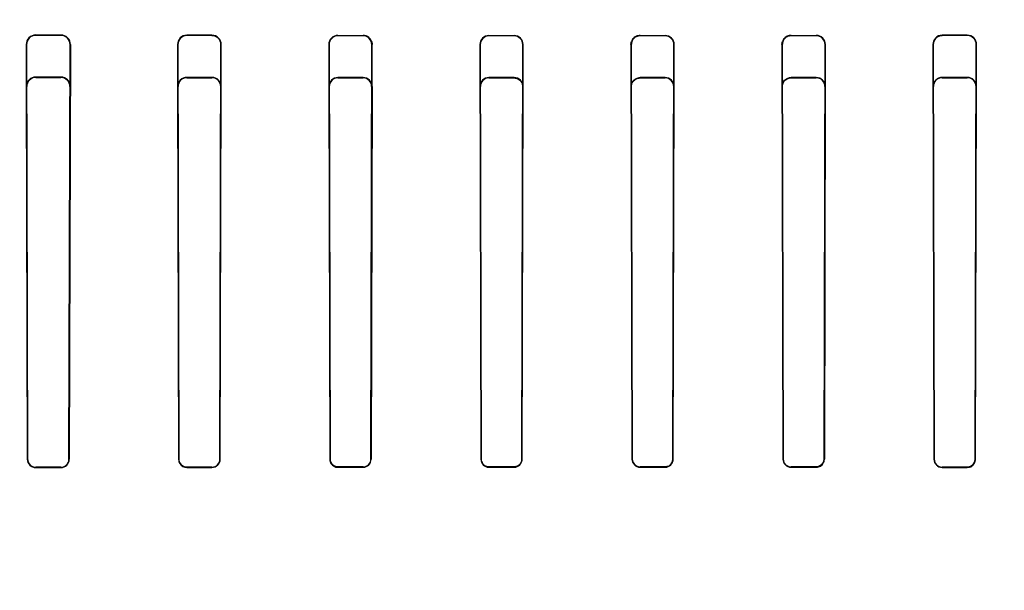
# Model space of a CAD drawing. Header units: millimetres. Extents: x 0 to 297, y 0 to 210.
# Tile 425 of 446: x 242.584 to 242.936, y 161.396 to 161.6. Entities that reach past the tile are written whole.
import ezdxf

# ---------------------------------------------------------------- set-up
doc = ezdxf.new("R2010")
doc.units = ezdxf.units.MM
doc.header["$LTSCALE"] = 16.335
doc.layers.get('0').update_dxf_attribs({"linetype": 'CONTINUOUS'})
for name, color, linetype in [('AXES_REF', 7, 'CONTINUOUS'), ('INTFCLR_1', 7, 'CONTINUOUS'), ('INTFCLR_72935', 7, 'CONTINUOUS')]:
    doc.layers.add(name, color=color, linetype=linetype)

msp = doc.modelspace()

# ---------------------------------------------------------------- linework, layer by layer
at = {"color": 7, "linetype": 'Continuous'}
for radius in [8.7262453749, 8.7255, 8.6696226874]:
    msp.add_circle((241.415033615, 154.4105885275), radius, dxfattribs=at)
msp.add_arc((241.415033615, 154.4105885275), 8.64, 278.2771290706, 261.7228709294, dxfattribs=at)
at = {"layer": 'AXES_REF', "color": 9, "linetype": 'Continuous'}
msp.add_arc((241.415033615, 154.4105885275), 7.9600610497, 94.4118118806, 85.5881881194, dxfattribs=at)
at = {"layer": 'INTFCLR_1', "color": 9, "linetype": 'Continuous'}
for p, q in [((242.5897852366, 161.5943130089), (242.5897852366, 161.5944668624)), ((242.5987852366, 161.5944474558), (242.5987852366, 161.5942960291)), ((242.6437852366, 161.5942257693), (242.6437852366, 161.5943679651)), ((242.6527852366, 161.5943552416), (242.6527852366, 161.5942144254)), ((242.6977852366, 161.5941699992), (242.6977852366, 161.5943056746)), ((242.7067852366, 161.5942984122), (242.7067852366, 161.5941634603)), ((242.7517852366, 161.5941418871), (242.7517852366, 161.594274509)), ((242.7607852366, 161.5942721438), (242.7607852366, 161.5941397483)), ((242.8057852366, 161.5941397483), (242.8057852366, 161.5942721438)), ((242.8147852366, 161.594274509), (242.8147852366, 161.5941418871)), ((242.8597852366, 161.5941634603), (242.8597852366, 161.5942984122)), ((242.8687852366, 161.5943056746), (242.8687852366, 161.5941699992)), ((242.9137852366, 161.5942144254), (242.9137852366, 161.5943552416)), ((242.9227852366, 161.5943679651), (242.9227852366, 161.5942257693)), ((242.5863549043, 161.5910296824), (242.5865076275, 161.5910296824)), ((242.6020339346, 161.5910296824), (242.6021820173, 161.5910296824)), ((242.6404549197, 161.5910296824), (242.6405959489, 161.5910296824)), ((242.6559553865, 161.5910296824), (242.6560937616, 161.5910296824)), ((242.6945184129, 161.5910296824), (242.6946528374, 161.5910296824)), ((242.7099066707, 161.5910296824), (242.710039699, 161.5910296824)), ((242.7485509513, 161.5910296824), (242.7486821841, 161.5910296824)), ((242.7638847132, 161.5910296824), (242.7640155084, 161.5910296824)), ((242.8025549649, 161.5910296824), (242.8026857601, 161.5910296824)), ((242.8178882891, 161.5910296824), (242.8180195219, 161.5910296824)), ((242.8565307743, 161.5910296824), (242.8566638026, 161.5910296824)), ((242.8719176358, 161.5910296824), (242.8720520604, 161.5910296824)), ((242.9104767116, 161.5910296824), (242.9106150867, 161.5910296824)), ((242.9259745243, 161.5910296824), (242.9261155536, 161.5910296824)), ((242.5868841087, 161.4426563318), (242.5867706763, 161.4426563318)), ((242.6017767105, 161.4426563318), (242.6016652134, 161.4426563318)), ((242.640952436, 161.4426563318), (242.6408440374, 161.4426563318)), ((242.6557108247, 161.4426563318), (242.6556036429, 161.4426563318)), ((242.6949973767, 161.4426563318), (242.6948920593, 161.4426563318)), ((242.7096693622, 161.4426563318), (242.7095647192, 161.4426563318)), ((242.7490207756, 161.4426563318), (242.748917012, 161.4426563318)), ((242.7636504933, 161.4426563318), (242.7635469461, 161.4426563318)), ((242.8030235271, 161.4426563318), (242.8029199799, 161.4426563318)), ((242.8176534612, 161.4426563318), (242.8175496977, 161.4426563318)), ((242.857005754, 161.4426563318), (242.8569011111, 161.4426563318)), ((242.8716784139, 161.4426563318), (242.8715730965, 161.4426563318)), ((242.9109668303, 161.4426563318), (242.9108596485, 161.4426563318)), ((242.9257264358, 161.4426563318), (242.9256180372, 161.4426563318)), ((242.5897852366, 161.4396519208), (242.5897852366, 161.4397642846)), ((242.5987852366, 161.4397771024), (242.5987852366, 161.4396656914)), ((242.6437852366, 161.4397233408), (242.6437852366, 161.4398309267)), ((242.6527852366, 161.4398397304), (242.6527852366, 161.4397327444)), ((242.6977852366, 161.4397698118), (242.6977852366, 161.4398744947)), ((242.7067852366, 161.439879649), (242.7067852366, 161.4397752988)), ((242.7517852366, 161.4397934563), (242.7517852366, 161.4398967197)), ((242.7607852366, 161.4398984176), (242.7607852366, 161.439795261)), ((242.8057852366, 161.439795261), (242.8057852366, 161.4398984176)), ((242.8147852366, 161.4398967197), (242.8147852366, 161.4397934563)), ((242.8597852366, 161.4397752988), (242.8597852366, 161.439879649)), ((242.8687852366, 161.4398744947), (242.8687852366, 161.4397698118)), ((242.9137852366, 161.4397327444), (242.9137852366, 161.4398397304)), ((242.9227852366, 161.4398309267), (242.9227852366, 161.4397233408))]:
    msp.add_line(p, q, dxfattribs=at)
at = {"layer": 'INTFCLR_1', "color": 6, "linetype": 'Continuous'}
for p, q in [((242.5987852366, 161.5944474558), (242.5897852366, 161.5944668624)), ((242.5987852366, 161.5942960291), (242.5897852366, 161.5943130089)), ((242.6527852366, 161.5943552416), (242.6437852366, 161.5943679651)), ((242.6527852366, 161.5942144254), (242.6437852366, 161.5942257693)), ((242.6977852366, 161.5943056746), (242.7067852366, 161.5942984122)), ((242.7067852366, 161.5941634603), (242.6977852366, 161.5941699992)), ((242.7517852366, 161.594274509), (242.7607852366, 161.5942721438)), ((242.7607852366, 161.5941397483), (242.7517852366, 161.5941418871)), ((242.8057852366, 161.5942721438), (242.8147852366, 161.594274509)), ((242.8147852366, 161.5941418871), (242.8057852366, 161.5941397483)), ((242.8597852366, 161.5942984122), (242.8687852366, 161.5943056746)), ((242.8687852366, 161.5941699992), (242.8597852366, 161.5941634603)), ((242.9227852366, 161.5943679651), (242.9137852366, 161.5943552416)), ((242.9227852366, 161.5942257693), (242.9137852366, 161.5942144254)), ((242.5863549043, 161.5910296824), (242.5867706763, 161.4426563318)), ((242.5865076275, 161.5910296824), (242.5868841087, 161.4426563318)), ((242.6016652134, 161.4426563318), (242.6020339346, 161.5910296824)), ((242.6021820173, 161.5910296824), (242.6017767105, 161.4426563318)), ((242.6404549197, 161.5910296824), (242.6408440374, 161.4426563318)), ((242.6405959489, 161.5910296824), (242.640952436, 161.4426563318)), ((242.6556036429, 161.4426563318), (242.6559553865, 161.5910296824)), ((242.6557108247, 161.4426563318), (242.6560937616, 161.5910296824)), ((242.6945184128, 161.5910296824), (242.6948920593, 161.4426563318)), ((242.6946528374, 161.5910296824), (242.6949973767, 161.4426563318)), ((242.7095647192, 161.4426563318), (242.7099066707, 161.5910296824)), ((242.7096693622, 161.4426563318), (242.710039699, 161.5910296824)), ((242.7485509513, 161.5910296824), (242.748917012, 161.4426563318)), ((242.7486821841, 161.5910296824), (242.7490207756, 161.4426563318)), ((242.7635469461, 161.4426563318), (242.7638847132, 161.5910296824)), ((242.7636504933, 161.4426563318), (242.7640155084, 161.5910296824)), ((242.8025549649, 161.5910296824), (242.8029199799, 161.4426563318)), ((242.8026857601, 161.5910296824), (242.8030235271, 161.4426563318)), ((242.8175496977, 161.4426563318), (242.8178882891, 161.5910296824)), ((242.8176534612, 161.4426563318), (242.8180195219, 161.5910296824)), ((242.8565307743, 161.5910296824), (242.8569011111, 161.4426563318)), ((242.8566638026, 161.5910296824), (242.857005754, 161.4426563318)), ((242.8715730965, 161.4426563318), (242.8719176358, 161.5910296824)), ((242.8716784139, 161.4426563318), (242.8720520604, 161.5910296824)), ((242.9104767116, 161.5910296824), (242.9108596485, 161.4426563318)), ((242.9106150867, 161.5910296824), (242.9109668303, 161.4426563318)), ((242.9256180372, 161.4426563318), (242.9259745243, 161.5910296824)), ((242.9257264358, 161.4426563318), (242.9261155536, 161.5910296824)), ((242.5897852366, 161.4397642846), (242.5987852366, 161.4397771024)), ((242.5987852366, 161.4396656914), (242.5897852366, 161.4396519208)), ((242.6437852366, 161.4398309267), (242.6527852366, 161.4398397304)), ((242.6527852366, 161.4397327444), (242.6437852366, 161.4397233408)), ((242.6977852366, 161.4398744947), (242.7067852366, 161.439879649)), ((242.7067852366, 161.4397752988), (242.6977852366, 161.4397698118)), ((242.7517852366, 161.4398967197), (242.7607852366, 161.4398984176)), ((242.7607852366, 161.439795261), (242.7517852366, 161.4397934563)), ((242.8057852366, 161.4398984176), (242.8147852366, 161.4398967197)), ((242.8147852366, 161.4397934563), (242.8057852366, 161.439795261)), ((242.8597852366, 161.439879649), (242.8687852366, 161.4398744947)), ((242.8687852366, 161.4397698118), (242.8597852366, 161.4397752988)), ((242.9137852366, 161.4398397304), (242.9227852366, 161.4398309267)), ((242.9227852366, 161.4397233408), (242.9137852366, 161.4397327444))]:
    msp.add_line(p, q, dxfattribs=at)
at = {"layer": 'INTFCLR_1', "color": 7, "linetype": 'Continuous'}
for points in [[(242.7098443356, 161.5921525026), (242.7098700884, 161.592078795), (242.7098950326, 161.5920013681), (242.7099189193, 161.5919201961), (242.709941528, 161.5918351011), (242.7099625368, 161.5917462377), (242.7099815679, 161.5916541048), (242.7099983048, 161.5915591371), (242.7100125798, 161.5914609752), (242.7100242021, 161.5913589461), (242.7100328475, 161.5912528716), (242.7100381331, 161.5911430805), (242.710039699, 161.5910296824)], [(242.8025549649, 161.5910296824), (242.8025574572, 161.5911684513), (242.8025655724, 161.5913028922), (242.802578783, 161.5914328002), (242.8025965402, 161.591557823), (242.8026183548, 161.5916780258), (242.8026438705, 161.5917938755), (242.8026727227, 161.5919054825), (242.8027044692, 161.5920126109), (242.8027387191, 161.5921152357)], [(242.8028693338, 161.5920906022), (242.8028344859, 161.5919883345), (242.802802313, 161.5918817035), (242.8027732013, 161.5917707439), (242.8027474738, 161.5916551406), (242.802725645, 161.5915353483), (242.8027082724, 161.5914126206), (242.8026956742, 161.5912874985), (242.8026880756, 161.5911597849), (242.8026857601, 161.5910296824)], [(242.8565307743, 161.5910296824), (242.8565323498, 161.5911433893), (242.8565376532, 161.5912532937), (242.8565463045, 161.5913592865), (242.8565578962, 161.5914609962), (242.8565720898, 161.5915586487), (242.856588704, 161.5916530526), (242.8566075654, 161.5917445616), (242.8566283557, 161.5918327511), (242.8566507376, 161.5919172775), (242.8566744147, 161.5919980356), (242.8566991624, 161.5920751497), (242.85672474, 161.5921486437)], [(242.8568548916, 161.5921156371), (242.8568208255, 161.5920177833), (242.8567886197, 161.5919140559), (242.8567588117, 161.5918044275), (242.8567319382, 161.5916887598), (242.8567086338, 161.5915672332), (242.8566895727, 161.5914403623), (242.8566753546, 161.5913084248), (242.8566665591, 161.5911714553), (242.8566638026, 161.5910296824)], [(242.5868841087, 161.4426563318), (242.5868870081, 161.4425315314), (242.5868953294, 161.4424064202), (242.586909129, 161.4422812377), (242.5869284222, 161.4421564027), (242.5869532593, 161.4420319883), (242.5869838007, 161.4419077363), (242.587020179, 161.4417837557), (242.5870624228, 161.4416605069), (242.5871105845, 161.4415382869)]]:
    msp.add_lwpolyline(points, dxfattribs=at)
at = {"layer": 'INTFCLR_1', "color": 6, "linetype": 'Continuous'}
for centre, radius, start, end in [((242.5897776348, 161.5910441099), 0.0034227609, 89.87274890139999, 180.2415120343), ((242.5897788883, 161.5910417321), 0.003271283, 89.8888104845, 180.2110474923), ((242.598778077, 161.591043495), 0.0034039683, 359.7675048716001, 89.87948925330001), ((242.5987792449, 161.5910413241), 0.0032547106, 359.795059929, 89.89452153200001), ((242.6437803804, 161.5910424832), 0.0033254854, 89.9163315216, 180.2205496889), ((242.6437810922, 161.59104061), 0.003185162, 89.9254481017, 180.1965699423), ((242.6527806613, 161.5910421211), 0.0033131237, 359.7848898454, 89.92087551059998), ((242.6527813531, 161.5910403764), 0.0031740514, 359.8069596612, 89.92989730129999), ((242.6977824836, 161.5910415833), 0.0032640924, 89.9516744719, 180.2089020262), ((242.6977828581, 161.5910399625), 0.0031300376, 89.95646073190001, 180.188180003), ((242.7067830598, 161.5910398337), 0.0031236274, 359.8137981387, 89.96007079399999), ((242.7517842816, 161.5910411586), 0.0032333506, 89.98307597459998, 180.203360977), ((242.751784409, 161.5910396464), 0.0031022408, 89.9847138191, 180.1840266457), ((242.7607845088, 161.591041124), 0.0032310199, 359.7971053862, 89.98709296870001), ((242.7607845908, 161.5910396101), 0.0031001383, 359.8165194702, 89.98806435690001), ((242.8147862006, 161.5910411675), 0.0032333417, 359.7964804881, 90.01708256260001), ((242.8147860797, 161.5910396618), 0.0031022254, 359.8156881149, 90.01557141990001), ((242.86878798, 161.5910415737), 0.0032641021, 359.7912686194, 90.0481548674), ((242.8687876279, 161.5910399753), 0.0031300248, 359.8115853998, 90.04377385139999), ((242.9137898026, 161.5910421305), 0.0033131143, 90.0789618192, 180.2152728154), ((242.9137891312, 161.5910403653), 0.0031740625, 90.07030287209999, 180.1928401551), ((242.9227901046, 161.591042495), 0.0033254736, 359.7792458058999, 90.08387296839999), ((242.9227893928, 161.5910406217), 0.0031851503, 359.8032192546, 90.07476268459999), ((242.598780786, 161.4426616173), 0.0029959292, 270.0851163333, 359.8989159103), ((242.5987812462, 161.4426610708), 0.0028839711, 270.07927836, 359.9058505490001), ((242.6527822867, 161.4426612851), 0.0029285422, 270.057714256, 359.9030893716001), ((242.6527825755, 161.4426608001), 0.0028210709, 270.0540461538, 359.9092490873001), ((242.706783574, 161.4426610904), 0.002885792, 270.0330094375, 359.9055202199), ((242.7067837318, 161.4426606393), 0.0027809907, 270.0310026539, 359.911253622), ((242.7517845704, 161.4426610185), 0.0028675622, 180.0936434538, 270.0133113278), ((242.7607847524, 161.4426610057), 0.0028657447, 270.0096813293, 359.9065528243), ((242.7607847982, 161.4426605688), 0.0027621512, 270.0090948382, 359.9121102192), ((242.8057857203, 161.4426610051), 0.0028657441, 180.0934357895, 269.9903300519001), ((242.814785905, 161.4426610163), 0.0028675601, 269.9866452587, 359.9063999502), ((242.8597868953, 161.4426610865), 0.0028857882, 180.0944035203, 269.9670668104), ((242.8597867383, 161.4426606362), 0.0027809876, 180.0886819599, 269.9690617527), ((242.9137881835, 161.4426612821), 0.0029285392, 180.0968514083, 269.9423449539), ((242.9137878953, 161.4426607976), 0.0028210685, 180.0907014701, 269.9460032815)]:
    msp.add_arc(centre, radius, start, end, dxfattribs=at)
at = {"layer": 'INTFCLR_1', "color": 7, "linetype": 'Continuous'}
for points, knots in [([(242.7100396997, 161.5910296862), (242.7100403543, 161.5915209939), (242.7098192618, 161.5924850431), (242.7087607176, 161.59384609), (242.707522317, 161.5943075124), (242.7067852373, 161.5942984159)], [0, 0, 0, 0, 0.2914504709, 0.5627213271, 1, 1, 1, 1]), ([(242.8057852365, 161.5942721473), (242.8053142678, 161.5942734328), (242.8042861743, 161.5940412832), (242.8029425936, 161.5929278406), (242.8025595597, 161.5916887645), (242.8025549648, 161.5910296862)], [0, 0, 0, 0, 0.2812297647, 0.6064361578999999, 1, 1, 1, 1]), ([(242.8057852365, 161.5941397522), (242.8053230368, 161.594140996), (242.8043210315, 161.5939097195), (242.8030448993, 161.5928240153), (242.802689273, 161.5916474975), (242.8026857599, 161.5910296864)], [0, 0, 0, 0, 0.2876412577, 0.6155121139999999, 1, 1, 1, 1]), ([(242.8597852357, 161.5942984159), (242.8593153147, 161.5942998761), (242.8582737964, 161.594066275), (242.8569196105, 161.5929409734), (242.8565320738, 161.5916882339), (242.8565307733, 161.5910296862)], [0, 0, 0, 0, 0.2784452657, 0.6097876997, 1, 1, 1, 1]), ([(242.8597852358, 161.5941634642), (242.8593237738, 161.5941650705), (242.8583104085, 161.5939322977), (242.8570243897, 161.5928366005), (242.8566648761, 161.5916477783), (242.856663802, 161.5910296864)], [0, 0, 0, 0, 0.2850984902, 0.6181348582, 1, 1, 1, 1]), ([(242.5868841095, 161.4426563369), (242.5868848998, 161.4421022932), (242.5873050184, 161.4406021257), (242.5888690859, 161.4397593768), (242.5897852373, 161.4397642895)], [0, 0, 0, 0, 0.3768473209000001, 1, 1, 1, 1]), ([(242.5871105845, 161.4415382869), (242.5873229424, 161.4410333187), (242.5880703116, 161.4401090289), (242.5892154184, 161.4397634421), (242.5897852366, 161.4397642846)], [0, 0, 0, 0, 0.4901508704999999, 1, 1, 1, 1])]:
    msp.add_open_spline(points, degree=3, knots=knots, dxfattribs=at)
at = {"layer": 'INTFCLR_1', "color": 6, "linetype": 'Continuous'}
for points, knots in [([(242.5867706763, 161.4426563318), (242.5867717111, 161.4420814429), (242.5872066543, 161.4405215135), (242.5888325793, 161.4396504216), (242.5897852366, 161.4396519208)], [0, 0, 0, 0, 0.3763480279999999, 1, 1, 1, 1]), ([(242.6408440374, 161.4426563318), (242.6408450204, 161.4420829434), (242.6412817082, 161.4405578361), (242.6428669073, 161.4397223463), (242.6437852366, 161.4397233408)], [0, 0, 0, 0, 0.3843815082, 1, 1, 1, 1]), ([(242.640952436, 161.4426563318), (242.6409533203, 161.4421045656), (242.6413732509, 161.4406355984), (242.6429001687, 161.4398300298), (242.6437852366, 161.4398309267)], [0, 0, 0, 0, 0.3840154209, 1, 1, 1, 1]), ([(242.6948920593, 161.4426563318), (242.6948930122, 161.4420831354), (242.6953316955, 161.440580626), (242.6968900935, 161.4397692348), (242.6977852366, 161.4397698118)], [0, 0, 0, 0, 0.390370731, 1, 1, 1, 1]), ([(242.6949973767, 161.4426563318), (242.6949982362, 161.4421054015), (242.6954193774, 161.4406577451), (242.6969212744, 161.4398739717), (242.6977852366, 161.4398744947)], [0, 0, 0, 0, 0.389379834, 1, 1, 1, 1]), ([(242.7490207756, 161.4426563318), (242.7490216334, 161.4420987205), (242.7494506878, 161.4406605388), (242.7509388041, 161.4398965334), (242.7517852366, 161.4398967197)], [0, 0, 0, 0, 0.3971469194, 1, 1, 1, 1]), ([(242.8030235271, 161.4426563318), (242.8030243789, 161.4421015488), (242.8034505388, 161.4406651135), (242.8049373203, 161.4398985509), (242.8057852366, 161.4398984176)], [0, 0, 0, 0, 0.3955112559, 1, 1, 1, 1]), ([(242.8147852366, 161.4398967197), (242.8152976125, 161.4398966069), (242.8167264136, 161.4402774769), (242.8175483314, 161.4417681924), (242.8175496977, 161.4426563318)], [0, 0, 0, 0, 0.3658478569, 1, 1, 1, 1]), ([(242.8687852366, 161.4398744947), (242.869303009, 161.4398741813), (242.8707440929, 161.4402588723), (242.8715717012, 161.4417618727), (242.8715730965, 161.4426563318)], [0, 0, 0, 0, 0.3666339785, 1, 1, 1, 1]), ([(242.8687852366, 161.4397698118), (242.8693197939, 161.4397694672), (242.8708145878, 161.4401658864), (242.8716768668, 161.44172566), (242.8716784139, 161.4426563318)], [0, 0, 0, 0, 0.3648281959, 1, 1, 1, 1]), ([(242.9227852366, 161.4398309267), (242.9233126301, 161.4398303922), (242.9247771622, 161.4402220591), (242.9256165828, 161.4417488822), (242.9256180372, 161.4426563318)], [0, 0, 0, 0, 0.367561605, 1, 1, 1, 1]), ([(242.9227852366, 161.4397233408), (242.9233300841, 161.4397227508), (242.924849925, 161.4401266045), (242.9257248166, 161.4417118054), (242.9257264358, 161.4426563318)], [0, 0, 0, 0, 0.3658229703, 1, 1, 1, 1])]:
    msp.add_open_spline(points, degree=3, knots=knots, dxfattribs=at)
at = {"layer": 'INTFCLR_72935', "color": 9, "linetype": 'Continuous'}
for p, q in [((242.5897852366, 161.5793951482), (242.5897852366, 161.5792487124)), ((242.5987852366, 161.5792324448), (242.5987852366, 161.5793767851)), ((242.6437852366, 161.5793012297), (242.6437852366, 161.5791649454)), ((242.6527852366, 161.579154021), (242.6527852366, 161.5792890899)), ((242.6977852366, 161.5792416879), (242.6977852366, 161.5791111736)), ((242.7067852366, 161.5791048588), (242.7067852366, 161.579234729)), ((242.7517852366, 161.5792118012), (242.7517852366, 161.5790840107)), ((242.7607852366, 161.5790819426), (242.7607852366, 161.5792095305)), ((242.8057852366, 161.5792095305), (242.8057852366, 161.5790819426)), ((242.8147852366, 161.5790840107), (242.8147852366, 161.5792118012)), ((242.8597852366, 161.579234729), (242.8597852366, 161.5791048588)), ((242.8687852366, 161.5791111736), (242.8687852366, 161.5792416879)), ((242.9137852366, 161.5792890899), (242.9137852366, 161.579154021)), ((242.9227852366, 161.5791649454), (242.9227852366, 161.5793012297)), ((242.5865604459, 161.5760189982), (242.5864149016, 161.5760189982)), ((242.6021239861, 161.5760189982), (242.6019824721, 161.5760189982)), ((242.6406453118, 161.5760189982), (242.6405099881, 161.5760189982)), ((242.6560398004, 161.5760189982), (242.6559068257, 161.5760189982)), ((242.6947001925, 161.5760189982), (242.6945707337, 161.5760189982)), ((242.7099879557, 161.5760189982), (242.7098597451, 161.5760189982)), ((242.7487285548, 161.5760189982), (242.7486019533, 161.5760189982)), ((242.7639646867, 161.5760189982), (242.7638384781, 161.5760189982)), ((242.8027319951, 161.5760189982), (242.8026057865, 161.5760189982)), ((242.8179685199, 161.5760189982), (242.8178419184, 161.5760189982)), ((242.8567107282, 161.5760189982), (242.8565825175, 161.5760189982)), ((242.8719997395, 161.5760189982), (242.8718702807, 161.5760189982)), ((242.9106636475, 161.5760189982), (242.9105306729, 161.5760189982)), ((242.9260604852, 161.5760189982), (242.9259251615, 161.5760189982)), ((242.5867706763, 161.4426563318), (242.5868841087, 161.4426563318)), ((242.6016652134, 161.4426563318), (242.6017767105, 161.4426563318)), ((242.6408440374, 161.4426563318), (242.640952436, 161.4426563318)), ((242.6556036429, 161.4426563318), (242.6557108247, 161.4426563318)), ((242.6948920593, 161.4426563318), (242.6949973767, 161.4426563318)), ((242.7095647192, 161.4426563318), (242.7096693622, 161.4426563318)), ((242.748917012, 161.4426563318), (242.7490207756, 161.4426563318)), ((242.7635469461, 161.4426563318), (242.7636504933, 161.4426563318)), ((242.8029199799, 161.4426563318), (242.8030235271, 161.4426563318)), ((242.8175496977, 161.4426563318), (242.8176534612, 161.4426563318)), ((242.8569011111, 161.4426563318), (242.857005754, 161.4426563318)), ((242.8715730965, 161.4426563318), (242.8716784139, 161.4426563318)), ((242.9108596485, 161.4426563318), (242.9109668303, 161.4426563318)), ((242.9256180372, 161.4426563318), (242.9257264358, 161.4426563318)), ((242.5897852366, 161.4397642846), (242.5897852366, 161.4396519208)), ((242.5987852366, 161.4396656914), (242.5987852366, 161.4397771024)), ((242.6437852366, 161.4398309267), (242.6437852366, 161.4397233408)), ((242.6527852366, 161.4397327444), (242.6527852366, 161.4398397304)), ((242.6977852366, 161.4398744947), (242.6977852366, 161.4397698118)), ((242.7067852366, 161.4397752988), (242.7067852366, 161.439879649)), ((242.7517852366, 161.4398967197), (242.7517852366, 161.4397934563)), ((242.7607852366, 161.439795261), (242.7607852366, 161.4398984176)), ((242.8057852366, 161.4398984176), (242.8057852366, 161.439795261)), ((242.8147852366, 161.4397934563), (242.8147852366, 161.4398967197)), ((242.8597852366, 161.439879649), (242.8597852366, 161.4397752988)), ((242.8687852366, 161.4397698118), (242.8687852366, 161.4398744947)), ((242.9137852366, 161.4398397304), (242.9137852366, 161.4397327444)), ((242.9227852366, 161.4397233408), (242.9227852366, 161.4398309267))]:
    msp.add_line(p, q, dxfattribs=at)
at = {"layer": 'INTFCLR_72935', "color": 6, "linetype": 'Continuous'}
for p, q in [((242.5987852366, 161.5793767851), (242.5897852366, 161.5793951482)), ((242.5897852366, 161.5792487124), (242.5987852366, 161.5792324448)), ((242.6527852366, 161.5792890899), (242.6437852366, 161.5793012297)), ((242.6437852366, 161.5791649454), (242.6527852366, 161.579154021)), ((242.7067852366, 161.579234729), (242.6977852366, 161.5792416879)), ((242.6977852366, 161.5791111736), (242.7067852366, 161.5791048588)), ((242.7607852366, 161.5792095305), (242.7517852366, 161.5792118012)), ((242.7517852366, 161.5790840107), (242.7607852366, 161.5790819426)), ((242.8147852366, 161.5792118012), (242.8057852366, 161.5792095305)), ((242.8057852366, 161.5790819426), (242.8147852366, 161.5790840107)), ((242.8687852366, 161.5792416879), (242.8597852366, 161.579234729)), ((242.8597852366, 161.5791048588), (242.8687852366, 161.5791111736)), ((242.9227852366, 161.5793012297), (242.9137852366, 161.5792890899)), ((242.9137852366, 161.579154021), (242.9227852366, 161.5791649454)), ((242.5864149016, 161.5760189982), (242.5867706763, 161.4426563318)), ((242.5868841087, 161.4426563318), (242.5865604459, 161.5760189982)), ((242.6019824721, 161.5760189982), (242.6016652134, 161.4426563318)), ((242.6017767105, 161.4426563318), (242.6021239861, 161.5760189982)), ((242.6405099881, 161.5760189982), (242.6408440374, 161.4426563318)), ((242.640952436, 161.4426563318), (242.6406453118, 161.5760189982)), ((242.6559068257, 161.5760189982), (242.6556036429, 161.4426563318)), ((242.6557108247, 161.4426563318), (242.6560398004, 161.5760189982)), ((242.6945707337, 161.5760189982), (242.6948920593, 161.4426563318)), ((242.6949973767, 161.4426563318), (242.6947001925, 161.5760189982)), ((242.7098597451, 161.5760189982), (242.7095647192, 161.4426563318)), ((242.7099879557, 161.5760189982), (242.7096693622, 161.4426563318)), ((242.7486019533, 161.5760189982), (242.748917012, 161.4426563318)), ((242.7490207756, 161.4426563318), (242.7487285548, 161.5760189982)), ((242.7638384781, 161.5760189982), (242.7635469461, 161.4426563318)), ((242.7636504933, 161.4426563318), (242.7639646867, 161.5760189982)), ((242.8026057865, 161.5760189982), (242.8029199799, 161.4426563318)), ((242.8030235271, 161.4426563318), (242.8027319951, 161.5760189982)), ((242.8178419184, 161.5760189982), (242.8175496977, 161.4426563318)), ((242.8176534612, 161.4426563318), (242.8179685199, 161.5760189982)), ((242.8565825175, 161.5760189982), (242.8569011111, 161.4426563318)), ((242.857005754, 161.4426563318), (242.8567107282, 161.5760189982)), ((242.8718702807, 161.5760189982), (242.8715730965, 161.4426563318)), ((242.8719997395, 161.5760189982), (242.8716784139, 161.4426563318)), ((242.9105306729, 161.5760189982), (242.9108596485, 161.4426563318)), ((242.9109668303, 161.4426563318), (242.9106636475, 161.5760189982)), ((242.9259251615, 161.5760189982), (242.9256180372, 161.4426563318)), ((242.9257264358, 161.4426563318), (242.9260604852, 161.5760189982)), ((242.5987852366, 161.4397771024), (242.5897852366, 161.4397642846)), ((242.5897852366, 161.4396519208), (242.5987852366, 161.4396656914)), ((242.6527852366, 161.4398397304), (242.6437852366, 161.4398309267)), ((242.6437852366, 161.4397233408), (242.6527852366, 161.4397327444)), ((242.7067852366, 161.439879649), (242.6977852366, 161.4398744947)), ((242.6977852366, 161.4397698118), (242.7067852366, 161.4397752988)), ((242.7607852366, 161.4398984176), (242.7517852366, 161.4398967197)), ((242.7517852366, 161.4397934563), (242.7607852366, 161.439795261)), ((242.8147852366, 161.4398967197), (242.8057852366, 161.4398984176)), ((242.8057852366, 161.439795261), (242.8147852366, 161.4397934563)), ((242.8687852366, 161.4398744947), (242.8597852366, 161.439879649)), ((242.8597852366, 161.4397752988), (242.8687852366, 161.4397698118)), ((242.9227852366, 161.4398309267), (242.9137852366, 161.4398397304)), ((242.9137852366, 161.4397327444), (242.9227852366, 161.4397233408))]:
    msp.add_line(p, q, dxfattribs=at)
at = {"layer": 'INTFCLR_72935', "color": 7, "linetype": 'Continuous'}
for points in [[(242.7636535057, 161.5770747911), (242.7636887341, 161.5769726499), (242.7637212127, 161.5768662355), (242.7637505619, 161.5767555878), (242.7637764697, 161.5766403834), (242.7637984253, 161.5765210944), (242.7638158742, 161.5763990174), (242.7638285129, 161.5762747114), (242.7638361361, 161.57614797), (242.7638384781, 161.5760189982)], [(242.8027943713, 161.5771082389), (242.8027592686, 161.5770054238), (242.8027266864, 161.5768979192), (242.8026970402, 161.576785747), (242.8026707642, 161.5766689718), (242.8026482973, 161.5765476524), (242.8026300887, 161.5764218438), (242.80261661, 161.5762916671), (242.8026083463, 161.5761573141), (242.8026057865, 161.5760189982)], [(242.8027319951, 161.5760189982), (242.8027342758, 161.5761464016), (242.8027417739, 161.5762724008), (242.8027543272, 161.5763967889), (242.802771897, 161.5765201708), (242.8027942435, 161.5766415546), (242.8028206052, 161.5767584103), (242.802850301, 161.5768698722), (242.8028830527, 161.5769766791), (242.8029184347, 161.5770788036)], [(242.8567803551, 161.5771382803), (242.8567607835, 161.5770836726), (242.8567411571, 161.5770255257), (242.8567216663, 161.5769637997), (242.8567023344, 161.5768978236), (242.8566835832, 161.5768281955), (242.8566660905, 161.5767568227), (242.8566501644, 161.5766847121), (242.8566356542, 161.5766109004), (242.8566224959, 161.5765343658), (242.856610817, 161.5764547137), (242.8566008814, 161.5763723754), (242.8565928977, 161.5762875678), (242.8565870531, 161.5762003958), (242.8565835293, 161.5761108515), (242.8565825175, 161.5760189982)], [(242.8567107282, 161.5760189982), (242.8567123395, 161.576128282), (242.8567176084, 161.5762341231), (242.8567261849, 161.5763364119), (242.8567376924, 161.5764348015), (242.8567518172, 161.5765294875), (242.8567683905, 161.5766211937), (242.8567872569, 161.5767102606), (242.8568081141, 161.5767962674), (242.856830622, 161.5768788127), (242.8568544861, 161.5769577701), (242.8568794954, 161.5770332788), (242.8569054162, 161.5771053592)]]:
    msp.add_lwpolyline(points, dxfattribs=at)
at = {"layer": 'INTFCLR_72935', "color": 6, "linetype": 'Continuous'}
for centre, radius, start, end in [((242.5897781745, 161.5760318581), 0.0033632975, 89.879691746, 180.2190764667), ((242.5897792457, 161.5760298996), 0.0032188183, 89.8933608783, 180.1940479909), ((242.5987785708, 161.5760313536), 0.0033454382, 359.7883953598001, 89.8858371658), ((242.5987795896, 161.5760295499), 0.0032028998, 359.811243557, 89.8989827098), ((242.6437806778, 161.5760305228), 0.0032707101, 89.9201396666, 180.2018861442), ((242.6437812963, 161.5760289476), 0.0031360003, 89.9280084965, 180.1817784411), ((242.6527809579, 161.5760302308), 0.0032588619, 359.8025131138, 89.9247727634), ((242.6527815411, 161.5760287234), 0.0031252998, 359.8217091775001, 89.9322495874), ((242.6977826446, 161.57602976), 0.0032119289, 89.953763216, 180.1919742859), ((242.6977829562, 161.5760283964), 0.003082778, 89.9576172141, 180.1746721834), ((242.7067828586, 161.5760296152), 0.0032051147, 359.8102059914, 89.9574905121), ((242.7067831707, 161.5760282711), 0.0030765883, 359.8273092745, 89.96152601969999), ((242.7517843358, 161.5760294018), 0.0031823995, 89.98378173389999, 180.1873063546), ((242.7517844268, 161.5760281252), 0.0030558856, 89.98481728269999, 180.1711244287), ((242.7607845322, 161.5760293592), 0.0031801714, 359.8133307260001, 89.98730852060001), ((242.8147861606, 161.5760294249), 0.0031823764, 359.8122759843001, 90.01663593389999), ((242.8147860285, 161.5760281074), 0.0030559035, 359.8292106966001, 90.01484759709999), ((242.8687878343, 161.5760297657), 0.0032119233, 359.8079245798, 90.0463379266), ((242.8687874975, 161.576028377), 0.0030827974, 359.8256899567, 90.04202065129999), ((242.9137895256, 161.5760302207), 0.0032588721, 90.0754066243, 180.1973075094), ((242.9137889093, 161.5760287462), 0.003125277, 90.06733152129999, 180.1787097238), ((242.9227898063, 161.5760305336), 0.0032706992, 359.7979232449, 90.08005095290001), ((242.9227891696, 161.5760289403), 0.0031360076, 359.8183557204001, 90.0718573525), ((242.5897805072, 161.4426617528), 0.0030098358, 180.1031959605, 270.090029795), ((242.5987807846, 161.4426616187), 0.0029959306, 270.0851423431, 359.8988899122), ((242.598781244, 161.4426610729), 0.0028839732, 270.0793208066, 359.9058081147), ((242.6527822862, 161.4426612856), 0.0029285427, 270.0577239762, 359.9030796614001), ((242.6527825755, 161.4426608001), 0.0028210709, 270.0540462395, 359.9092490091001), ((242.7067835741, 161.4426610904), 0.002885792, 270.0330092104, 359.9055204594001), ((242.7067837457, 161.4426606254), 0.0027809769, 270.0307175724, 359.911538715), ((242.7517845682, 161.4426610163), 0.0028675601, 180.0936000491, 270.013354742), ((242.760784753, 161.4426610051), 0.0028657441, 270.0096699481, 359.9065642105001), ((242.8057857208, 161.4426610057), 0.0028657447, 180.0934471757, 269.9903186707), ((242.8057856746, 161.4426605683), 0.0027621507, 180.0878797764, 269.9909151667), ((242.8147859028, 161.4426610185), 0.0028675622, 269.9866886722, 359.9063565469), ((242.8597868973, 161.4426610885), 0.0028857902, 180.0944427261, 269.9670276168), ((242.8597867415, 161.4426606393), 0.0027809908, 180.0887472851, 269.9689964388), ((242.9137881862, 161.4426612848), 0.0029285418, 180.0969035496, 269.9422928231), ((242.9137878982, 161.4426608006), 0.0028210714, 180.0907607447, 269.9459440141)]:
    msp.add_arc(centre, radius, start, end, dxfattribs=at)
at = {"layer": 'INTFCLR_72935', "color": 7, "linetype": 'Continuous'}
for points, knots in [([(242.7607852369, 161.5790819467), (242.7612478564, 161.5790831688), (242.7622451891, 161.5788491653), (242.763492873, 161.577768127), (242.7638357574, 161.5766179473), (242.7638384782, 161.5760190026)], [0, 0, 0, 0, 0.2922762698, 0.6215928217, 1, 1, 1, 1]), ([(242.8026057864, 161.576019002), (242.802604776, 161.5766471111), (242.8029749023, 161.5778634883), (242.8042878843, 161.5789769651), (242.8053210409, 161.5792126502), (242.8057852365, 161.5792095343)], [0, 0, 0, 0, 0.3810644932, 0.7183734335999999, 1, 1, 1, 1]), ([(242.8027319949, 161.5760190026), (242.8027311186, 161.5766100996), (242.8030755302, 161.577767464), (242.8043254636, 161.5788511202), (242.8053303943, 161.5790849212), (242.8057852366, 161.5790819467)], [0, 0, 0, 0, 0.3734440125, 0.7126333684, 1, 1, 1, 1]), ([(242.8565825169, 161.576019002), (242.8565814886, 161.5764885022), (242.8567902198, 161.5774232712), (242.8578139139, 161.5787755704), (242.8590478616, 161.5792443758), (242.8597852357, 161.5792347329)], [0, 0, 0, 0, 0.2831435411, 0.5552715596, 1, 1, 1, 1]), ([(242.8567107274, 161.5760190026), (242.8567096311, 161.5766744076), (242.8572157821, 161.5782839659), (242.858872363, 161.5791165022), (242.8597852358, 161.579104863)], [0, 0, 0, 0, 0.4178944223, 1, 1, 1, 1])]:
    msp.add_open_spline(points, degree=3, knots=knots, dxfattribs=at)
at = {"layer": 'INTFCLR_72935', "color": 6, "linetype": 'Continuous'}
for points, knots in [([(242.5868841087, 161.4426563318), (242.5868850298, 161.442105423), (242.5873010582, 161.4406045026), (242.5888661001, 161.4397629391), (242.5897852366, 161.4397642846)], [0, 0, 0, 0, 0.3747563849, 1, 1, 1, 1]), ([(242.6408440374, 161.4426563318), (242.6408449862, 161.4421028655), (242.6412616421, 161.4405822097), (242.642848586, 161.4397223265), (242.6437852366, 161.4397233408)], [0, 0, 0, 0, 0.3714249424, 1, 1, 1, 1]), ([(242.6437852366, 161.4398309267), (242.6432642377, 161.4398303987), (242.6418011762, 161.440215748), (242.6409538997, 161.4417430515), (242.640952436, 161.4426563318)], [0, 0, 0, 0, 0.3632477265, 1, 1, 1, 1]), ([(242.6948920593, 161.4426563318), (242.694892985, 161.4420994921), (242.6953150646, 161.4406005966), (242.6968749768, 161.439769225), (242.6977852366, 161.4397698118)], [0, 0, 0, 0, 0.379551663, 1, 1, 1, 1]), ([(242.6977852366, 161.4398744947), (242.697272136, 161.4398741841), (242.695832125, 161.4402542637), (242.6949987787, 161.4417576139), (242.6949973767, 161.4426563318)], [0, 0, 0, 0, 0.3634321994, 1, 1, 1, 1]), ([(242.7517852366, 161.4398967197), (242.751272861, 161.4398966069), (242.7498440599, 161.4402774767), (242.7490221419, 161.4417681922), (242.7490207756, 161.4426563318)], [0, 0, 0, 0, 0.3658476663, 1, 1, 1, 1]), ([(242.7635469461, 161.4426563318), (242.7635460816, 161.4420932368), (242.7631113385, 161.4406550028), (242.7616253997, 161.4398985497), (242.7607852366, 161.4398984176)], [0, 0, 0, 0, 0.4012771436, 1, 1, 1, 1]), ([(242.8175496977, 161.4426563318), (242.8175488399, 161.4420987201), (242.817119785, 161.4406605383), (242.8156316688, 161.4398965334), (242.8147852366, 161.4398967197)], [0, 0, 0, 0, 0.3971471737, 1, 1, 1, 1]), ([(242.8715730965, 161.4426563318), (242.8715722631, 161.4421220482), (242.8711679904, 161.4406780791), (242.8696645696, 161.4398739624), (242.8687852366, 161.4398744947)], [0, 0, 0, 0, 0.3779553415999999, 1, 1, 1, 1]), ([(242.8687852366, 161.4397698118), (242.8693150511, 161.4397694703), (242.8708087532, 161.4401612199), (242.8716768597, 161.4417213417), (242.8716784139, 161.4426563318)], [0, 0, 0, 0, 0.3616961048, 1, 1, 1, 1]), ([(242.9256180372, 161.4426563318), (242.9256171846, 161.442124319), (242.9252171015, 161.4406597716), (242.9236884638, 161.4398300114), (242.9227852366, 161.4398309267)], [0, 0, 0, 0, 0.3706787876, 1, 1, 1, 1]), ([(242.9227852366, 161.4397233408), (242.9233238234, 161.4397227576), (242.9248422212, 161.44012044), (242.9257248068, 161.4417061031), (242.9257264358, 161.4426563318)], [0, 0, 0, 0, 0.361755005, 1, 1, 1, 1])]:
    msp.add_open_spline(points, degree=3, knots=knots, dxfattribs=at)

doc.saveas('drawing.dxf')
